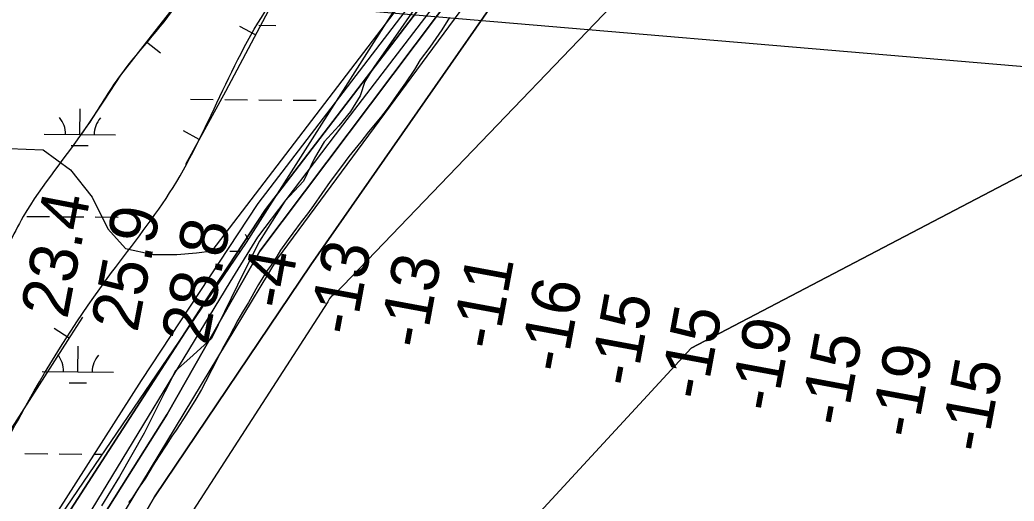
# Model space of a CAD drawing. Extents: x 3271442 to 3309282, y 752266 to 777610.
# Drawn here: x 3286622 to 3288016, y 762455 to 763130 of the extents above; entities that cross this region are included whole.
import ezdxf

# ---------------------------------------------------------------- set-up
doc = ezdxf.new("R2010")
doc.units = 0
for name, color, linetype in [('V-BORW-LINE', 7, 'Continuous'), ('V-RIVR-EDGE', 7, 'Continuous'), ('V-RIVR-RANG', 7, 'Continuous'), ('V-SITE-VEGE', 7, 'Continuous'), ('V-TOPO-DPTH', 7, 'Continuous'), ('V-TOPO-MINR', 7, 'Continuous'), ('V-TOPO-WATR', 7, 'Continuous'), ('V-UTIL-LINE', 7, 'Continuous'), ('V-WETL-SWMP', 7, 'Continuous')]:
    doc.layers.add(name, color=color, linetype=linetype)

msp = doc.modelspace()

# ---------------------------------------------------------------- linework, layer by layer
at = {"layer": 'V-BORW-LINE'}
for p, q in [((3286952.5, 763109.2), (3286930.4, 763120.9)), ((3286799.5, 763099.4), (3286819.1, 763084)), ((3286873.5, 762962.5), (3286851.6, 762974.5)), ((3286691.3, 762684), (3286670.3, 762697.6))]:
    msp.add_line(p, q, dxfattribs=at)
for points in [[(3286988.7, 763382.7), (3286954.2, 763332.6), (3286887.6, 763234.4), (3286868.5, 763198.5), (3286849.1, 763163), (3286806.1, 763107.9), (3286763, 763052.8), (3286740, 763017.8), (3286717, 762982.7), (3286707.4, 762969.1)], [(3286854.6, 762927.8), (3286910.6, 763030.4), (3286982.8, 763166.3), (3287003.9, 763194.2), (3287039.6, 763233.2), (3287072.3, 763274.5), (3287114.8, 763348.9)], [(3286572.9, 762731.7), (3286556.4, 762687.9), (3286526.1, 762600.1), (3286514.6, 762559.6), (3286505.1, 762518.8), (3286500.1, 762496), (3286500.2, 762490.2), (3286502.5, 762481.6), (3286508.3, 762473.3), (3286510, 762471.7), (3286513.1, 762470), (3286515.5, 762469.3), (3286519, 762469.1), (3286522.5, 762469.3), (3286527.7, 762469.9), (3286531.6, 762470.6), (3286537.4, 762472.5), (3286540.2, 762474.1), (3286542.9, 762476.1), (3286570.1, 762502.1), (3286600.9, 762542.5), (3286628.1, 762584.8), (3286689.1, 762680.6), (3286710.5, 762713.6)]]:
    msp.add_lwpolyline(points, dxfattribs=at)
msp.add_spline([(3287493.6, 764311), (3287496.5, 764216.1), (3287433.3, 764060.9), (3287280.7, 763786.1), (3287241.3, 763729.2), (3287228, 763693.4), (3287286.2, 763705.8), (3287226.8, 763558.3), (3287072.3, 763274.5), (3286982.8, 763166.3), (3286836.9, 762895.4), (3286750.7, 762775.8), (3286628.1, 762584.8), (3286542.9, 762476.1), (3286522.5, 762469.3), (3286508.3, 762473.3), (3286505.1, 762518.8), (3286526.1, 762600.1), (3286589, 762774.6), (3286626.8, 762854.4), (3286717, 762982.7), (3286763, 763052.8), (3286849.1, 763163), (3286887.6, 763234.4), (3287021.5, 763430.5), (3287208.1, 763771), (3287255.9, 763817.4), (3287276.5, 763898.4), (3287311.4, 763982.3), (3287354.3, 764034.9), (3287423.9, 764171.9), (3287462.5, 764293.1), (3287493.6, 764311)], degree=3, dxfattribs=at)
at = {"layer": 'V-RIVR-EDGE'}
msp.add_lwpolyline([(3287179.2, 763151.7), (3287156.1, 763118.3), (3287118.1, 763064.1), (3287105.5, 763043.7), (3287098.9, 763023.7), (3287085.4, 763002), (3287069.2, 762981.6), (3287048.8, 762959.1), (3287035.2, 762936.5), (3287019.5, 762903.9), (3286993.3, 762876.2), (3286958, 762819.8), (3286936.6, 762777.6), (3286890.7, 762683.4), (3286860.2, 762655.7), (3286840.2, 762638.3), (3286825.3, 762608.8), (3286796.1, 762550.6), (3286761.6, 762489.9), (3286736.7, 762448.6)], dxfattribs=at)
at = {"layer": 'V-SITE-VEGE'}
for points in [[(3287224.4, 763133.5), (3287213.5, 763116.3), (3287196.7, 763091.8), (3287183.3, 763074.1), (3287175.4, 763060.9), (3287162.5, 763042.2), (3287153.1, 763029), (3287138.2, 763007.4), (3287127.3, 762993.2), (3287110.5, 762973.1), (3287100.1, 762959.3), (3287083.2, 762938.7), (3287072.8, 762924.5), (3287057, 762903.4), (3287033.7, 762870), (3287025.3, 762858.3), (3287016.4, 762847), (3287004.5, 762831.3), (3286998, 762822.4), (3286987.6, 762807.2), (3286982.2, 762798.4), (3286974.2, 762786.1), (3286968.8, 762778.8), (3286956.4, 762759.1), (3286952.9, 762752.7), (3286947, 762742.4), (3286942.5, 762734.1), (3286934.1, 762720.3), (3286927.6, 762709), (3286915.7, 762686.5), (3286906.3, 762669.3), (3286900.3, 762658), (3286891.3, 762639.8), (3286882.4, 762622.6), (3286876.5, 762611.8), (3286868.5, 762598.6), (3286855.6, 762577.4), (3286841.2, 762554.9), (3286835.3, 762546.5), (3286826.9, 762533.8)], [(3286826.9, 762533.8), (3286816.5, 762517.6), (3286809, 762505.8), (3286798.1, 762487.6), (3286794.1, 762481.7), (3286787.7, 762472.9), (3286778.8, 762459.2), (3286774.3, 762453.3)]]:
    msp.add_lwpolyline(points, dxfattribs=at)
at = {"layer": 'V-TOPO-DPTH'}
for points in [[(3290184.5, 766309.3), (3289787.2, 765875.4), (3289382.1, 765476.1), (3289095.6, 765248.1), (3288831.9, 764970.4), (3288488, 764620.5), (3288044.7, 764190.9), (3287922.4, 764069.2), (3287681.5, 763783.8), (3287413.7, 763403.3), (3287207.2, 763136.9), (3286958.6, 762805.9), (3286828.4, 762577.5), (3286545.2, 762128.3), (3286299.9, 761606.7), (3286162, 761328.7), (3286012.4, 760978.4), (3285889.5, 760586)], [(3285889.5, 760586), (3286012.4, 760978.4), (3286162, 761328.7), (3286299.9, 761606.7), (3286545.2, 762128.3), (3286828.4, 762577.5), (3286958.6, 762805.9), (3287207.2, 763136.9), (3287413.7, 763403.3), (3287681.5, 763783.8), (3287922.4, 764069.2), (3288044.7, 764190.9), (3288488, 764620.5), (3288831.9, 764970.4), (3289095.6, 765248.1), (3289382.1, 765476.1), (3289787.2, 765875.4), (3290184.5, 766309.3)], [(3290020.8, 766206.6), (3289516.8, 765666.5), (3289074, 765275.5), (3288708.6, 764917.4), (3288315.4, 764501.4), (3287891.9, 764079.9), (3287686.9, 763845.7), (3287395.9, 763426.6), (3287290.6, 763288.8), (3286966.5, 762864.3), (3286883.3, 762737.5), (3286664.3, 762398.4), (3286511.8, 762125.3), (3286417.4, 761946.1), (3286125.9, 761331), (3285984.3, 761013.7), (3285859, 760583.2)], [(3290114.4, 766120.7), (3289718.5, 765685.4), (3289162.2, 765192.4), (3288544.9, 764616.8), (3288268, 764319.2), (3287999.4, 764016.1), (3287467.7, 763415.4), (3287029.8, 762786.8), (3286810.8, 762461.5), (3286622.2, 762133.3), (3286222.6, 761325.2), (3286050.3, 760916.9), (3285958.5, 760643.7)], [(3285958.5, 760643.7), (3286050.3, 760916.9), (3286222.6, 761325.2), (3286622.2, 762133.3), (3286810.8, 762461.5), (3287029.8, 762786.8), (3287467.7, 763415.4), (3287999.4, 764016.1), (3288268, 764319.2), (3288544.9, 764616.8), (3289162.2, 765192.4), (3289718.5, 765685.4), (3290114.4, 766120.7)], [(3286606.3, 761301.3), (3286993.6, 762052.6), (3287563, 762669.8), (3288421.4, 763119.7), (3288431.3, 763137), (3288858.5, 763597.9), (3288874.8, 763620.4), (3288891.1, 763643), (3288907.1, 763665.7), (3288923, 763688.5), (3288932.9, 763702.7), (3288953.4, 763732.9), (3288973.7, 763763.2), (3288993.5, 763793.8), (3289013.1, 763824.5), (3289017.5, 763831.6), (3289039.1, 763866.1), (3289060.6, 763900.6), (3289082.1, 763935.1), (3289103.5, 763969.6), (3289247.7, 764202.4)], [(3286606.3, 761301.3), (3286993.6, 762052.6), (3287563, 762669.8), (3288421.4, 763119.7), (3288431.3, 763137), (3288858.5, 763597.9), (3288874.8, 763620.4), (3288891.1, 763643), (3288907.1, 763665.7), (3288923, 763688.5), (3288932.9, 763702.7), (3288953.4, 763732.9), (3288973.7, 763763.2), (3288993.5, 763793.8), (3289013.1, 763824.5), (3289017.5, 763831.6), (3289039.1, 763866.1), (3289060.6, 763900.6), (3289082.1, 763935.1), (3289103.5, 763969.6), (3289247.7, 764202.4)]]:
    msp.add_lwpolyline(points, dxfattribs=at)
at = {"layer": 'V-TOPO-MINR'}
for points in [[(3290158.8, 766323.3), (3289801.9, 765939.2), (3289577.6, 765696.8), (3289342.4, 765481.9), (3289093.4, 765283.7), (3288869.1, 765041.3), (3288642, 764809.8), (3288448.2, 764606), (3287900.1, 764066.1), (3287673, 763796), (3287365.4, 763363.2), (3287074.5, 762982.8), (3286955.3, 762825.7), (3286916.5, 762762.3), (3286708.6, 762420.3), (3286528.3, 762128.1), (3286389.5, 761835.7), (3286139.7, 761319.9), (3286031.4, 761063.3), (3285992.5, 760980.6), (3285886.7, 760621.8)], [(3290214.1, 766293.6), (3289929.1, 765972), (3289602.4, 765641.5), (3289131.9, 765217.3), (3288509, 764619.6), (3288066.1, 764170.6), (3287952.5, 764027.3), (3287426.2, 763396.2), (3286982.9, 762795.2), (3286686.2, 762304.4), (3286189.4, 761308.7), (3286031, 760925.2), (3285942, 760663.1)], [(3286582.8, 762950.9), (3286654.6, 762947.9), (3286693.2, 762920.2), (3286723.5, 762881.5), (3286745.5, 762837.2), (3286770.3, 762809.6), (3286808.9, 762801.2), (3286842.1, 762801.1), (3286869.7, 762803.8), (3286891.8, 762806.5), (3287365.5, 763426.7), (3287653.8, 763845.7), (3287872.5, 764091), (3288279.5, 764504.2), (3288478.8, 764699.8), (3288692.1, 764931.2), (3288985.5, 765228.8), (3289076.9, 765316.9), (3289500.5, 765760.5), (3289996, 766237)], [(3285859, 760583.2), (3285984.3, 761013.7), (3286125.9, 761331), (3286417.4, 761946.1), (3286511.8, 762125.3), (3286664.3, 762398.4), (3286883.3, 762737.5), (3286966.5, 762864.3), (3287290.6, 763288.8), (3287395.9, 763426.6), (3287686.9, 763845.7), (3287891.9, 764079.9), (3288315.4, 764501.4), (3288708.6, 764917.4), (3289074, 765275.5), (3289516.8, 765666.5), (3290020.8, 766206.6)], [(3289993.1, 766203.9), (3289500.4, 765727.3), (3289040.8, 765267.3), (3288642.2, 764870.6), (3288437.3, 764644.7), (3287894.7, 764102), (3287833.7, 764033.1), (3287667.6, 763845.7), (3287360, 763401.8), (3286955.5, 762872.6), (3286791.9, 762624.5), (3286661.6, 762420.5), (3286509.1, 762153)], [(3285958.5, 760643.7), (3286050.3, 760916.9), (3286222.6, 761325.2), (3286622.2, 762133.3), (3286810.8, 762461.5), (3287029.8, 762786.8), (3287467.7, 763415.4), (3287999.4, 764016.1), (3288268, 764319.2), (3288544.9, 764616.8), (3289162.2, 765192.4), (3289718.5, 765685.4), (3290114.4, 766120.7)], [(3289173.8, 764252.7), (3288655, 763740), (3288538.5, 763649.6), (3287621.6, 763327.5), (3287063.4, 762745.8), (3287059.2, 762743.3), (3287056.1, 762739.6), (3287053.8, 762735.1), (3286685.7, 762164.7), (3286683.1, 762163.3), (3286680.9, 762161.4), (3286678.9, 762159.1), (3286655, 762125.6), (3286644.1, 762108.9), (3286634.3, 762091.6), (3286625.9, 762073.6), (3286618.6, 762055)], [(3289247.7, 764202.4), (3289103.5, 763969.6), (3289082.1, 763935.1), (3289060.6, 763900.6), (3289039.1, 763866.1), (3289017.5, 763831.6), (3289013.1, 763824.5), (3288993.5, 763793.8), (3288973.7, 763763.2), (3288953.4, 763732.9), (3288932.9, 763702.7), (3288923, 763688.5), (3288907.1, 763665.7), (3288891.1, 763643), (3288874.8, 763620.4), (3288858.5, 763597.9), (3288431.3, 763137), (3288421.4, 763119.7), (3287563, 762669.8), (3286993.6, 762052.6), (3286606.3, 761301.3)]]:
    msp.add_lwpolyline(points, dxfattribs=at)
at = {"layer": 'V-TOPO-WATR'}
msp.add_lwpolyline([(3290184.5, 766309.3), (3289787.2, 765875.4), (3289382.1, 765476.1), (3289095.6, 765248.1), (3288831.9, 764970.4), (3288488, 764620.5), (3288044.7, 764190.9), (3287922.4, 764069.2), (3287681.5, 763783.8), (3287413.7, 763403.3), (3287207.2, 763136.9), (3286958.6, 762805.9), (3286828.4, 762577.5), (3286545.2, 762128.3), (3286299.9, 761606.7), (3286162, 761328.7), (3286012.4, 760978.4), (3285889.5, 760586)], dxfattribs=at)
at = {"layer": 'V-UTIL-LINE'}
msp.add_lwpolyline([(3284681, 763349.6), (3290442.2, 762860), (3294363.6, 762975), (3296343, 765526.6)], dxfattribs=at)
at = {"layer": 'V-WETL-SWMP'}
for p, q in [((3287488.1, 763680.4), (3286939.1, 762818.2)), ((3286956.9, 763122.8), (3286980.9, 763122.6)), ((3286861.2, 763019), (3286893.2, 763018.7)), ((3286909.2, 763018.6), (3286941.2, 763018.3)), ((3286957.2, 763018.2), (3286989.2, 763017.9)), ((3287005.2, 763017.8), (3287037.2, 763017.5)), ((3286706.2, 762969.5), (3286706.5, 763005.5)), ((3286656.2, 762969.9), (3286756.2, 762969.1)), ((3286694, 762954.2), (3286718, 762954)), ((3286631.8, 762854.7), (3286663.8, 762854.4)), ((3286679.8, 762854.3), (3286711.8, 762854)), ((3286727.8, 762853.9), (3286759.8, 762853.6)), ((3286939.1, 762818.2), (3286617.3, 762344.5)), ((3286916.3, 762805.9), (3286930.7, 762805.8)), ((3286703.4, 762636.9), (3286703.7, 762672.9)), ((3286653.4, 762637.3), (3286753.4, 762636.4)), ((3286691.3, 762621.5), (3286715.3, 762621.3)), ((3286629.1, 762522), (3286661.1, 762521.8)), ((3286677.1, 762521.6), (3286709.1, 762521.4)), ((3286725.1, 762521.2), (3286737.3, 762521.1))]:
    msp.add_line(p, q, dxfattribs=at)
for centre, start, end in [((3286650.9, 762970.4), 358.7563, 40.2999), ((3286761.4, 762969.5), 138.7563, 180.2999), ((3286911, 762806.4), 28.0306, 40.2999), ((3286648.2, 762637.8), 358.7563, 40.2999), ((3286758.7, 762636.9), 138.7563, 180.2999)]:
    msp.add_arc(centre, 35.2, start, end, dxfattribs=at)

# ---------------------------------------------------------------- texts
at = {"layer": 'V-RIVR-RANG'}
for s, rotation, p in [('23.4', 79.2183, (3286688.4, 762709.5)), ('25.9', 79.2183, (3286786.7, 762690.7)), ('28.8', 79.2183, (3286885, 762672.5)), ('-13', 79.5062, (3287091.5, 762685.7)), ('-4', 79.5062, (3286996.6, 762722.6)), ('-13', 79.5062, (3287189.7, 762667.3)), ('-11', 79.5062, (3287291.2, 762665.7)), ('-16', 79.5062, (3287386.9, 762633.5)), ('-15', 79.5062, (3287484.9, 762613.5)), ('-15', 79.5062, (3287583.2, 762595)), ('-19', 79.5062, (3287681.8, 762578.4)), ('-15', 79.5062, (3287779.7, 762558.1)), ('-19', 79.5062, (3287878.3, 762541.5)), ('-15', 79.5062, (3287976.3, 762521.2))]:
    msp.add_text(s, height=67, rotation=rotation, dxfattribs=at).set_placement(p)

doc.saveas('drawing.dxf')
